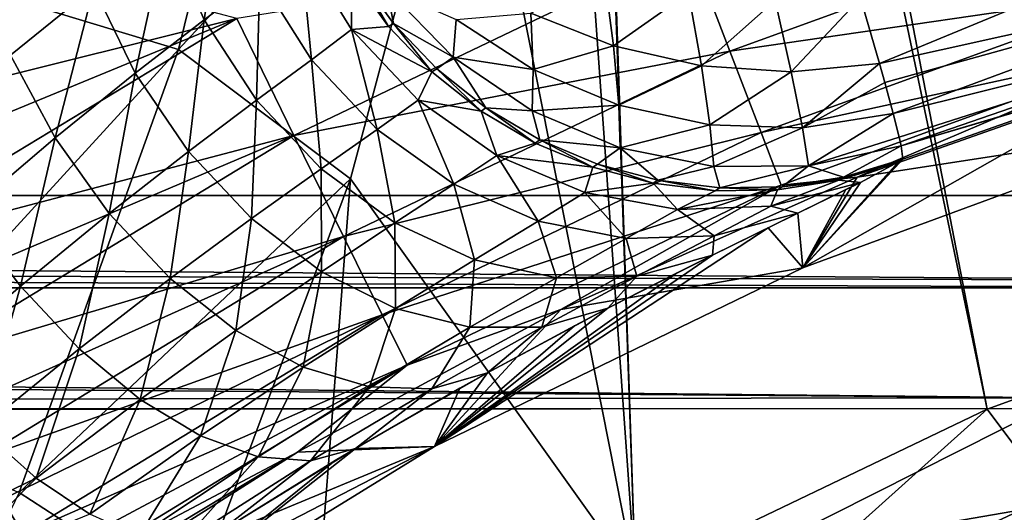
# Model space of a CAD drawing. Header units: metres. Extents: x -104 to 104, y -111 to 38.
# Tile 782 of 848: x 22.95 to 28.35, y -9.74 to -7.04. Entities that reach past the tile are written whole.
import ezdxf

# ---------------------------------------------------------------- set-up
doc = ezdxf.new("R2010")
doc.units = ezdxf.units.M
doc.layers.add('solid_509367_AD153', color=7, linetype='CONTINUOUS')

msp = doc.modelspace()

# ---------------------------------------------------------------- linework, layer by layer
at = {"layer": 'solid_509367_AD153'}
for points in [[(-88.5, -7.5, -19), (-88.5, 19.5, -19), (88.5, 19.5, -19)], [(-36.57795, -7.5, -19), (-88.5, -7.5, -19), (88.5, 19.5, -19)], [(-34.248123, -7.626659, -19), (-36.57795, -7.5, -19), (88.5, 19.5, -19)], [(-31.945723, -8.004942, -19), (-34.248123, -7.626659, -19), (88.5, 19.5, -19)], [(31.945723, -8.004942, -19), (-31.945723, -8.004942, -19), (88.5, 19.5, -19)], [(88.5, -7.5, 19), (17.197384, 19.5, 19), (18.989754, 17.759771, 19)], [(88.5, -7.5, 19), (88.5, 19.5, 19), (17.197384, 19.5, 19)], [(88.5, -7.5, 19), (18.989754, 17.759771, 19), (20.601439, 15.860648, 19)], [(88.5, -7.5, 19), (20.601439, 15.860648, 19), (22.036695, 13.796837, 19)], [(4.344064, 15.273149, -16.1), (21.630114, -7.658508, -16.1), (23.075869, -6.75054, -16.1)], [(34.437714, -7.607193, 19), (22.036695, 13.796837, 19), (23.262657, 11.611851, 19)], [(36.57795, -7.5, 19), (88.5, -7.5, 19), (22.036695, 13.796837, 19)], [(34.437714, -7.607193, 19), (36.57795, -7.5, 19), (22.036695, 13.796837, 19)], [(32.333538, -7.923221, 19), (23.262657, 11.611851, 19), (24.274416, 9.313855, 19)], [(32.333538, -7.923221, 19), (34.437714, -7.607193, 19), (23.262657, 11.611851, 19)], [(30.260361, -8.449458, 19), (24.274416, 9.313855, 19), (25.057827, 6.933917, 19)], [(30.260361, -8.449458, 19), (32.333538, -7.923221, 19), (24.274416, 9.313855, 19)], [(30.260361, -8.449458, 19), (25.057827, 6.933917, 19), (25.610043, 4.486166, 19)], [(28.255951, -9.176251, 19), (25.610043, 4.486166, 19), (25.922731, 1.996425, 19)], [(28.255951, -9.176251, 19), (30.260361, -8.449458, 19), (25.610043, 4.486166, 19)], [(26.327705, -10.100873, 19), (25.922731, 1.996425, 19), (25.994944, -0.50811, 19)], [(26.327705, -10.100873, 19), (28.255951, -9.176251, 19), (25.922731, 1.996425, 19)], [(26.327705, -10.100873, 19), (25.994944, -0.50811, 19), (25.824551, -3.013138, 19)], [(26.327705, -10.100873, 19), (25.824551, -3.013138, 19), (25.414305, -5.484701, 19)], [(22.809404, -6.897787, 19.495642), (23.821943, -7.203989, 19.12536), (24.440126, -4.697093, 19.12536)], [(24.440126, -4.697093, 19.12536), (23.821943, -7.203989, 19.12536), (25.414305, -5.484701, 19)], [(23.821943, -7.203989, 19.12536), (24.766041, -7.913467, 19), (25.414305, -5.484701, 19)], [(26.327705, -10.100873, 19), (25.414305, -5.484701, 19), (24.766041, -7.913467, 19)], [(23.962797, -7.04216, 11.343276), (23.753975, -6.557471, 11.324159), (24.074806, -6.316183, 11.941366)], [(23.962797, -7.04216, 11.343276), (24.074806, -6.316183, 11.941366), (24.268286, -6.811088, 11.962078)], [(26.845083, -7.212926, -15.247828), (29.053459, -6.411626, -15.247828), (26.624647, -6.636809, -15.710687)], [(29.183287, -6.872023, -14.643127), (29.053459, -6.411626, -15.247828), (26.845083, -7.212926, -15.247828)], [(27.665991, -7.281438, 14.811079), (27.562271, -6.920187, 15.252445), (29.59733, -6.483002, 15.005347)], [(27.665991, -7.281438, 14.811079), (29.59733, -6.483002, 15.005347), (29.696022, -6.830087, 14.451965)], [(23.584795, -7.334773, 10.779409), (23.358246, -6.863857, 10.765335), (23.753975, -6.557471, 11.324159)], [(23.584795, -7.334773, 10.779409), (23.753975, -6.557471, 11.324159), (23.962797, -7.04216, 11.343276)], [(24.455017, -7.675766, -15.710687), (26.624647, -6.636809, -15.710687), (24.141277, -7.033564, -16.001139)], [(24.551479, -7.260146, 11.931359), (24.268286, -6.811088, 11.962078), (24.491716, -6.640386, 12.624496)], [(26.845083, -7.212926, -15.247828), (26.624647, -6.636809, -15.710687), (24.455017, -7.675766, -15.710687)], [(24.771183, -7.095504, 12.608776), (24.491716, -6.640386, 12.624496), (24.771868, -6.798385, 13.3181)], [(24.551479, -7.260146, 11.931359), (24.491716, -6.640386, 12.624496), (24.771183, -7.095504, 12.608776)], [(24.141277, -7.033564, -16.001139), (23.075869, -6.75054, -16.1), (21.630114, -7.658508, -16.1)], [(22.900429, -7.23595, 10.274634), (22.717472, -6.762389, 10.185985), (23.358246, -6.863857, 10.765335)], [(24.771183, -7.095504, 12.608776), (24.771868, -6.798385, 13.3181), (24.973988, -7.077943, 13.312816)], [(24.799086, -6.78138, 13.51504), (24.973988, -7.077943, 13.312816), (24.771868, -6.798385, 13.3181)], [(24.799086, -6.78138, 13.51504), (25.000961, -7.060845, 13.509722), (24.973988, -7.077943, 13.312816)], [(24.963596, -6.872274, 13.8979), (25.000961, -7.060845, 13.509722), (24.799086, -6.78138, 13.51504)], [(26.157026, -6.791131, 15.300742), (26.207832, -7.18469, 14.938901), (25.753899, -7.005148, 14.859475)], [(26.157026, -6.791131, 15.300742), (26.619501, -6.89275, 15.353255), (26.207832, -7.18469, 14.938901)], [(24.25054, -7.482582, 11.297149), (23.962797, -7.04216, 11.343276), (24.268286, -6.811088, 11.962078)], [(24.25054, -7.482582, 11.297149), (24.268286, -6.811088, 11.962078), (24.551479, -7.260146, 11.931359)], [(27.695154, -7.385948, 14.643947), (27.665991, -7.281438, 14.811079), (29.696022, -6.830087, 14.451965)], [(27.741276, -7.555662, 14.305449), (27.695154, -7.385948, 14.643947), (29.696022, -6.830087, 14.451965)], [(27.741276, -7.555662, 14.305449), (29.696022, -6.830087, 14.451965), (29.759195, -7.052254, 13.833021)], [(22.809404, -6.897787, 19.495642), (21.971991, -9.223884, 19.495642), (23.821943, -7.203989, 19.12536)], [(23.14534, -7.689353, 10.279371), (22.900429, -7.23595, 10.274634), (23.358246, -6.863857, 10.765335)], [(23.14534, -7.689353, 10.279371), (23.358246, -6.863857, 10.765335), (23.584795, -7.334773, 10.779409)], [(24.963596, -6.872274, 13.8979), (25.327488, -7.245685, 13.95647), (25.000961, -7.060845, 13.509722)], [(25.344286, -7.03957, 14.37182), (25.327488, -7.245685, 13.95647), (24.963596, -6.872274, 13.8979)], [(26.619501, -6.89275, 15.353255), (26.690039, -7.292989, 14.957521), (26.207832, -7.18469, 14.938901)], [(26.619501, -6.89275, 15.353255), (27.093636, -6.936291, 15.336969), (26.690039, -7.292989, 14.957521)], [(27.016527, -7.659611, -14.643127), (29.183287, -6.872023, -14.643127), (26.845083, -7.212926, -15.247828)], [(27.016527, -7.659611, -14.643127), (29.267248, -7.168775, -13.936521), (29.183287, -6.872023, -14.643127)], [(27.093636, -6.936291, 15.336969), (27.18165, -7.325804, 14.914607), (26.690039, -7.292989, 14.957521)], [(27.093636, -6.936291, 15.336969), (27.562271, -6.920187, 15.252445), (27.18165, -7.325804, 14.914607)], [(27.18165, -7.325804, 14.914607), (27.562271, -6.920187, 15.252445), (27.665991, -7.281438, 14.811079)], [(25.753899, -7.005148, 14.859475), (25.766872, -7.313824, 14.456247), (25.344286, -7.03957, 14.37182)], [(25.753899, -7.005148, 14.859475), (26.207832, -7.18469, 14.938901), (25.766872, -7.313824, 14.456247)], [(21.830214, -7.986108, -16.075592), (24.141277, -7.033564, -16.001139), (21.630114, -7.658508, -16.1)], [(21.830214, -7.986108, -16.075592), (22.028116, -8.313269, -16.001143), (24.141277, -7.033564, -16.001139)], [(24.455017, -7.675766, -15.710687), (24.141277, -7.033564, -16.001139), (22.028116, -8.313269, -16.001143)], [(23.877274, -7.763565, 10.717141), (23.584795, -7.334773, 10.779409), (23.962797, -7.04216, 11.343276)], [(23.877274, -7.763565, 10.717141), (23.962797, -7.04216, 11.343276), (24.25054, -7.482582, 11.297149)], [(25.000961, -7.060845, 13.509722), (25.212112, -7.327275, 13.299972), (24.973988, -7.077943, 13.312816)], [(25.000961, -7.060845, 13.509722), (25.238811, -7.310136, 13.496859), (25.212112, -7.327275, 13.299972)], [(25.327488, -7.245685, 13.95647), (25.238811, -7.310136, 13.496859), (25.000961, -7.060845, 13.509722)], [(25.344286, -7.03957, 14.37182), (25.766872, -7.313824, 14.456247), (25.327488, -7.245685, 13.95647)], [(27.774263, -7.68578, 13.938507), (27.741276, -7.555662, 14.305449), (29.759195, -7.052254, 13.833021)], [(27.784903, -7.73246, 13.754145), (27.774263, -7.68578, 13.938507), (29.759195, -7.052254, 13.833021)], [(27.784903, -7.73246, 13.754145), (29.759195, -7.052254, 13.833021), (29.771646, -7.142185, 13.178531)], [(24.911572, -7.643038, 11.850598), (24.551479, -7.260146, 11.931359), (24.771183, -7.095504, 12.608776)], [(24.771183, -7.095504, 12.608776), (24.973988, -7.077943, 13.312816), (25.212112, -7.327275, 13.299972)], [(25.135696, -7.482869, 12.55818), (24.771183, -7.095504, 12.608776), (25.212112, -7.327275, 13.299972)], [(24.911572, -7.643038, 11.850598), (24.771183, -7.095504, 12.608776), (25.135696, -7.482869, 12.55818)], [(27.016527, -7.659611, -14.643127), (27.127394, -7.947466, -13.936521), (29.267248, -7.168775, -13.936521)], [(29.267248, -7.168775, -13.936521), (27.127394, -7.947466, -13.936521), (27.543798, -7.903812, -13.178531)], [(29.267248, -7.168775, -13.936521), (27.543798, -7.903812, -13.178531), (29.370745, -7.260417, -13.178531)], [(27.784903, -7.73246, 13.754145), (29.771646, -7.142185, 13.178531), (29.119352, -7.338671, 13.178531)], [(21.971991, -9.223884, 19.495642), (22.947355, -9.633344, 19.12536), (23.821943, -7.203989, 19.12536)], [(23.821943, -7.203989, 19.12536), (22.947355, -9.633344, 19.12536), (24.766041, -7.913467, 19)], [(24.727177, -8.229527, -15.247828), (26.845083, -7.212926, -15.247828), (24.455017, -7.675766, -15.710687)], [(27.016527, -7.659611, -14.643127), (26.845083, -7.212926, -15.247828), (24.727177, -8.229527, -15.247828)], [(26.207832, -7.18469, 14.938901), (26.237535, -7.508987, 14.492442), (25.766872, -7.313824, 14.456247)], [(26.207832, -7.18469, 14.938901), (26.690039, -7.292989, 14.957521), (26.237535, -7.508987, 14.492442)], [(22.656445, -8.105005, 9.849548), (22.900429, -7.23595, 10.274634), (23.14534, -7.689353, 10.279371)], [(24.604366, -7.859083, 11.187834), (24.25054, -7.482582, 11.297149), (24.551479, -7.260146, 11.931359)], [(24.604366, -7.859083, 11.187834), (24.551479, -7.260146, 11.931359), (24.911572, -7.643038, 11.850598)], [(25.327488, -7.245685, 13.95647), (25.508106, -7.524511, 13.476695), (25.238811, -7.310136, 13.496859)], [(25.327488, -7.245685, 13.95647), (25.760885, -7.540293, 13.982119), (25.508106, -7.524511, 13.476695)], [(25.766872, -7.313824, 14.456247), (25.760885, -7.540293, 13.982119), (25.327488, -7.245685, 13.95647)], [(27.18165, -7.325804, 14.914607), (27.665991, -7.281438, 14.811079), (27.243307, -7.633093, 14.416171)], [(27.243307, -7.633093, 14.416171), (27.665991, -7.281438, 14.811079), (27.695154, -7.385948, 14.643947)], [(29.370745, -7.260417, -13.178531), (27.543798, -7.903812, -13.178531), (29.352468, -7.627132)], [(23.441757, -8.103367, 10.199962), (23.14534, -7.689353, 10.279371), (23.584795, -7.334773, 10.779409)], [(23.441757, -8.103367, 10.199962), (23.584795, -7.334773, 10.779409), (23.877274, -7.763565, 10.717141)], [(25.135696, -7.482869, 12.55818), (25.212112, -7.327275, 13.299972), (25.481707, -7.54163, 13.279812)], [(25.238811, -7.310136, 13.496859), (25.481707, -7.54163, 13.279812), (25.212112, -7.327275, 13.299972)], [(25.238811, -7.310136, 13.496859), (25.508106, -7.524511, 13.476695), (25.481707, -7.54163, 13.279812)], [(25.766872, -7.313824, 14.456247), (26.237535, -7.508987, 14.492442), (25.760885, -7.540293, 13.982119)], [(26.690039, -7.292989, 14.957521), (26.736626, -7.616912, 14.478895), (26.237535, -7.508987, 14.492442)], [(26.690039, -7.292989, 14.957521), (27.18165, -7.325804, 14.914607), (26.736626, -7.616912, 14.478895)], [(27.18165, -7.325804, 14.914607), (27.243307, -7.633093, 14.416171), (26.736626, -7.616912, 14.478895)], [(27.245316, -8.400373), (27.79435, -7.805099, 13.178531), (29.119352, -7.338671, 13.178531)], [(29.352468, -7.627132), (27.245316, -8.400373), (29.119352, -7.338671, 13.178531)], [(27.784903, -7.73246, 13.754145), (29.119352, -7.338671, 13.178531), (27.79435, -7.805099, 13.178531)], [(27.243307, -7.633093, 14.416171), (27.695154, -7.385948, 14.643947), (27.741276, -7.555662, 14.305449)], [(24.222897, -8.131484, 10.581252), (23.877274, -7.763565, 10.717141), (24.25054, -7.482582, 11.297149)], [(24.222897, -8.131484, 10.581252), (24.25054, -7.482582, 11.297149), (24.604366, -7.859083, 11.187834)], [(25.33227, -7.942439, 11.723451), (24.911572, -7.643038, 11.850598), (25.135696, -7.482869, 12.55818)], [(25.568607, -7.784786, 12.47502), (25.135696, -7.482869, 12.55818), (25.481707, -7.54163, 13.279812)], [(25.33227, -7.942439, 11.723451), (25.135696, -7.482869, 12.55818), (25.568607, -7.784786, 12.47502)], [(25.508106, -7.524511, 13.476695), (25.777634, -7.716928, 13.25272), (25.481707, -7.54163, 13.279812)], [(25.568607, -7.784786, 12.47502), (25.481707, -7.54163, 13.279812), (25.777634, -7.716928, 13.25272)], [(25.508106, -7.524511, 13.476695), (25.803726, -7.699893, 13.449615), (25.777634, -7.716928, 13.25272)], [(25.760885, -7.540293, 13.982119), (25.803726, -7.699893, 13.449615), (25.508106, -7.524511, 13.476695)], [(26.237535, -7.508987, 14.492442), (26.244701, -7.74312, 13.973715), (25.760885, -7.540293, 13.982119)], [(25.760885, -7.540293, 13.982119), (26.244701, -7.74312, 13.973715), (25.803726, -7.699893, 13.449615)], [(26.237535, -7.508987, 14.492442), (26.736626, -7.616912, 14.478895), (26.244701, -7.74312, 13.973715)], [(27.243307, -7.633093, 14.416171), (27.741276, -7.555662, 14.305449), (27.277065, -7.842136, 13.857718)], [(27.277065, -7.842136, 13.857718), (27.741276, -7.555662, 14.305449), (27.774263, -7.68578, 13.938507)], [(25.008484, -8.154863, 11.02021), (24.604366, -7.859083, 11.187834), (24.911572, -7.643038, 11.850598)], [(24.938831, -8.658772, -14.643127), (27.016527, -7.659611, -14.643127), (24.727177, -8.229527, -15.247828)], [(25.008484, -8.154863, 11.02021), (24.911572, -7.643038, 11.850598), (25.33227, -7.942439, 11.723451)], [(24.938831, -8.658772, -14.643127), (27.127394, -7.947466, -13.936521), (27.016527, -7.659611, -14.643127)], [(26.736626, -7.616912, 14.478895), (26.757626, -7.845234, 13.93163), (26.244701, -7.74312, 13.973715)], [(26.736626, -7.616912, 14.478895), (27.243307, -7.633093, 14.416171), (26.757626, -7.845234, 13.93163)], [(27.243307, -7.633093, 14.416171), (27.277065, -7.842136, 13.857718), (26.757626, -7.845234, 13.93163)], [(27.543798, -7.903812, -13.178531), (27.245316, -8.400373), (29.352468, -7.627132)], [(24.455017, -7.675766, -15.710687), (22.028116, -8.313269, -16.001143), (22.216307, -8.623898, -15.880455)], [(22.399, -8.924582, -15.710687), (24.455017, -7.675766, -15.710687), (22.216307, -8.623898, -15.880455)], [(24.727177, -8.229527, -15.247828), (24.455017, -7.675766, -15.710687), (22.399, -8.924582, -15.710687)], [(22.954824, -8.501324, 9.751997), (22.656445, -8.105005, 9.849548), (23.14534, -7.689353, 10.279371)], [(22.954824, -8.501324, 9.751997), (23.14534, -7.689353, 10.279371), (23.441757, -8.103367, 10.199962)], [(25.568607, -7.784786, 12.47502), (25.777634, -7.716928, 13.25272), (26.094259, -7.849827, 13.219213)], [(25.803726, -7.699893, 13.449615), (26.094259, -7.849827, 13.219213), (25.777634, -7.716928, 13.25272)], [(25.803726, -7.699893, 13.449615), (26.120049, -7.832944, 13.416135), (26.094259, -7.849827, 13.219213)], [(26.244701, -7.74312, 13.973715), (26.120049, -7.832944, 13.416135), (25.803726, -7.699893, 13.449615)], [(27.277065, -7.842136, 13.857718), (27.774263, -7.68578, 13.938507), (27.784903, -7.73246, 13.754145)], [(23.777086, -8.460402, 10.039779), (23.441757, -8.103367, 10.199962), (23.877274, -7.763565, 10.717141)], [(23.777086, -8.460402, 10.039779), (23.877274, -7.763565, 10.717141), (24.222897, -8.131484, 10.581252)], [(26.244701, -7.74312, 13.973715), (26.451056, -7.921136, 13.37689), (26.120049, -7.832944, 13.416135)], [(26.244701, -7.74312, 13.973715), (26.757626, -7.845234, 13.93163), (26.451056, -7.921136, 13.37689)], [(27.277065, -7.842136, 13.857718), (27.784903, -7.73246, 13.754145), (27.468548, -7.904214, 13.232495)], [(27.784903, -7.73246, 13.754145), (27.79435, -7.805099, 13.178531), (27.468548, -7.904214, 13.232495)], [(25.794538, -8.144801, 11.555669), (25.33227, -7.942439, 11.723451), (25.568607, -7.784786, 12.47502)], [(26.050142, -7.987464, 12.363095), (25.568607, -7.784786, 12.47502), (26.094259, -7.849827, 13.219213)], [(25.794538, -8.144801, 11.555669), (25.568607, -7.784786, 12.47502), (26.050142, -7.987464, 12.363095)], [(27.245316, -8.400373), (27.781996, -7.812647, 13.080235), (27.79435, -7.805099, 13.178531)], [(27.245316, -8.400373), (27.769564, -7.820253, 12.981315), (27.781996, -7.812647, 13.080235)], [(27.245316, -8.400373), (27.56152, -7.932528, 11.908851), (27.769564, -7.820253, 12.981315)], [(27.443672, -7.919825, 13.035352), (27.79435, -7.805099, 13.178531), (27.781996, -7.812647, 13.080235)], [(27.468548, -7.904214, 13.232495), (27.79435, -7.805099, 13.178531), (27.443672, -7.919825, 13.035352)], [(27.443672, -7.919825, 13.035352), (27.781996, -7.812647, 13.080235), (27.769564, -7.820253, 12.981315)], [(27.443672, -7.919825, 13.035352), (27.769564, -7.820253, 12.981315), (27.56152, -7.932528, 11.908851)], [(24.606548, -8.422441, 10.377687), (24.222897, -8.131484, 10.581252), (24.604366, -7.859083, 11.187834)], [(24.606548, -8.422441, 10.377687), (24.604366, -7.859083, 11.187834), (25.008484, -8.154863, 11.02021)], [(26.050142, -7.987464, 12.363095), (26.094259, -7.849827, 13.219213), (26.425552, -7.937797, 13.179928)], [(26.120049, -7.832944, 13.416135), (26.425552, -7.937797, 13.179928), (26.094259, -7.849827, 13.219213)], [(26.120049, -7.832944, 13.416135), (26.451056, -7.921136, 13.37689), (26.425552, -7.937797, 13.179928)], [(26.757626, -7.845234, 13.93163), (26.790451, -7.96279, 13.332627), (26.451056, -7.921136, 13.37689)], [(26.757626, -7.845234, 13.93163), (27.277065, -7.842136, 13.857718), (26.790451, -7.96279, 13.332627)], [(27.277065, -7.842136, 13.857718), (27.131779, -7.957113, 13.284188), (26.790451, -7.96279, 13.332627)], [(27.277065, -7.842136, 13.857718), (27.468548, -7.904214, 13.232495), (27.131779, -7.957113, 13.284188)], [(22.947355, -9.633344, 19.12536), (23.895781, -10.247494, 19), (24.766041, -7.913467, 19)], [(24.511156, -11.205919, 19), (24.766041, -7.913467, 19), (23.895781, -10.247494, 19)], [(24.511156, -11.205919, 19), (26.327705, -10.100873, 19), (24.766041, -7.913467, 19)], [(27.543798, -7.903812, -13.178531), (25.918373, -8.630481, -13.178531), (27.245316, -8.400373)], [(27.127394, -7.947466, -13.936521), (25.918373, -8.630481, -13.178531), (27.543798, -7.903812, -13.178531)], [(26.451056, -7.921136, 13.37689), (26.765205, -7.979161, 13.135613), (26.425552, -7.937797, 13.179928)], [(26.451056, -7.921136, 13.37689), (26.790451, -7.96279, 13.332627), (26.765205, -7.979161, 13.135613)], [(27.069887, -8.06303, 12.074478), (27.443672, -7.919825, 13.035352), (27.56152, -7.932528, 11.908851)], [(27.069887, -8.06303, 12.074478), (27.106747, -7.973133, 13.087113), (27.443672, -7.919825, 13.035352)], [(27.069887, -8.06303, 12.074478), (27.56152, -7.932528, 11.908851), (27.21892, -8.101955, 10.889662)], [(27.131779, -7.957113, 13.284188), (27.443672, -7.919825, 13.035352), (27.106747, -7.973133, 13.087113)], [(27.131779, -7.957113, 13.284188), (27.468548, -7.904214, 13.232495), (27.443672, -7.919825, 13.035352)], [(27.21892, -8.101955, 10.889662), (27.56152, -7.932528, 11.908851), (27.482229, -7.972478, 11.6251)], [(27.245316, -8.400373), (27.482229, -7.972478, 11.6251), (27.56152, -7.932528, 11.908851)], [(24.938831, -8.658772, -14.643127), (25.075689, -8.93531, -13.936521), (27.127394, -7.947466, -13.936521)], [(25.444862, -8.356724, 10.801757), (25.008484, -8.154863, 11.02021), (25.33227, -7.942439, 11.723451)], [(27.127394, -7.947466, -13.936521), (25.075689, -8.93531, -13.936521), (25.918373, -8.630481, -13.178531)], [(25.444862, -8.356724, 10.801757), (25.33227, -7.942439, 11.723451), (25.794538, -8.144801, 11.555669)], [(26.277464, -8.24097, 11.354845), (25.794538, -8.144801, 11.555669), (26.050142, -7.987464, 12.363095)], [(26.558306, -8.081647, 12.227517), (26.050142, -7.987464, 12.363095), (26.425552, -7.937797, 13.179928)], [(26.277464, -8.24097, 11.354845), (26.050142, -7.987464, 12.363095), (26.558306, -8.081647, 12.227517)], [(26.558306, -8.081647, 12.227517), (26.425552, -7.937797, 13.179928), (26.765205, -7.979161, 13.135613)], [(26.558306, -8.081647, 12.227517), (26.765205, -7.979161, 13.135613), (27.106747, -7.973133, 13.087113)], [(27.069887, -8.06303, 12.074478), (26.558306, -8.081647, 12.227517), (27.106747, -7.973133, 13.087113)], [(26.790451, -7.96279, 13.332627), (27.106747, -7.973133, 13.087113), (26.765205, -7.979161, 13.135613)], [(26.790451, -7.96279, 13.332627), (27.131779, -7.957113, 13.284188), (27.106747, -7.973133, 13.087113)], [(27.245316, -8.400373), (27.21892, -8.101955, 10.889662), (27.482229, -7.972478, 11.6251)], [(30.342815, -8.473342, -18.992289), (-31.945723, -8.004942, -19), (31.945723, -8.004942, -19)], [(30.342815, -8.473342, -18.992289), (-30.988323, -8.266799, -18.997591), (-31.945723, -8.004942, -19)], [(26.759192, -8.226592, 11.130065), (26.277464, -8.24097, 11.354845), (26.558306, -8.081647, 12.227517)], [(26.759192, -8.226592, 11.130065), (26.558306, -8.081647, 12.227517), (27.069887, -8.06303, 12.074478)], [(26.759192, -8.226592, 11.130065), (27.069887, -8.06303, 12.074478), (27.21892, -8.101955, 10.889662)], [(22.42774, -8.955483, 9.377469), (22.656445, -8.105005, 9.849548), (22.954824, -8.501324, 9.751997)], [(23.277615, -8.845306, 9.57007), (22.954824, -8.501324, 9.751997), (23.441757, -8.103367, 10.199962)], [(23.277615, -8.845306, 9.57007), (23.441757, -8.103367, 10.199962), (23.777086, -8.460402, 10.039779)], [(24.137079, -8.745285, 9.805629), (23.777086, -8.460402, 10.039779), (24.222897, -8.131484, 10.581252)], [(24.137079, -8.745285, 9.805629), (24.222897, -8.131484, 10.581252), (24.606548, -8.422441, 10.377687)], [(25.894028, -8.455657, 10.542223), (25.444862, -8.356724, 10.801757), (25.794538, -8.144801, 11.555669)], [(25.894028, -8.455657, 10.542223), (25.794538, -8.144801, 11.555669), (26.277464, -8.24097, 11.354845)], [(26.750441, -8.33221, 9.942579), (27.21892, -8.101955, 10.889662), (27.054873, -8.182182, 10.519976)], [(26.759192, -8.226592, 11.130065), (27.21892, -8.101955, 10.889662), (26.750441, -8.33221, 9.942579)], [(27.245316, -8.400373), (27.054873, -8.182182, 10.519976), (27.21892, -8.101955, 10.889662)], [(25.011454, -8.623717, 10.115343), (24.606548, -8.422441, 10.377687), (25.008484, -8.154863, 11.02021)], [(25.011454, -8.623717, 10.115343), (25.008484, -8.154863, 11.02021), (25.444862, -8.356724, 10.801757)], [(25.226744, -9.380466), (26.750441, -8.33221, 9.942579), (27.054873, -8.182182, 10.519976)], [(27.245316, -8.400373), (25.226744, -9.380466), (27.054873, -8.182182, 10.519976)], [(24.727177, -8.229527, -15.247828), (22.399, -8.924582, -15.710687), (22.566895, -9.199868, -15.49999)], [(22.720667, -9.451385, -15.247828), (24.727177, -8.229527, -15.247828), (22.566895, -9.199868, -15.49999)], [(24.938831, -8.658772, -14.643127), (24.727177, -8.229527, -15.247828), (22.720667, -9.451385, -15.247828)], [(26.335938, -8.447248, 10.253189), (25.894028, -8.455657, 10.542223), (26.277464, -8.24097, 11.354845)], [(26.335938, -8.447248, 10.253189), (26.277464, -8.24097, 11.354845), (26.759192, -8.226592, 11.130065)], [(26.335938, -8.447248, 10.253189), (26.759192, -8.226592, 11.130065), (26.750441, -8.33221, 9.942579)], [(30.232105, -8.511401, -18.990984), (-30.233335, -8.510689, -18.991011), (-30.988323, -8.266799, -18.997591)], [(30.342815, -8.473342, -18.992289), (30.232105, -8.511401, -18.990984), (-30.988323, -8.266799, -18.997591)], [(25.41991, -8.726508, 9.805694), (25.011454, -8.623717, 10.115343), (25.444862, -8.356724, 10.801757)], [(25.226744, -9.380466), (26.553759, -8.430518, 9.62474), (26.750441, -8.33221, 9.942579)], [(25.41991, -8.726508, 9.805694), (25.444862, -8.356724, 10.801757), (25.894028, -8.455657, 10.542223)], [(26.177147, -8.622999, 9.097788), (26.750441, -8.33221, 9.942579), (26.553759, -8.430518, 9.62474)], [(26.335938, -8.447248, 10.253189), (26.750441, -8.33221, 9.942579), (26.177147, -8.622999, 9.097788)], [(24.506435, -8.94591, 9.507463), (24.137079, -8.745285, 9.805629), (24.606548, -8.422441, 10.377687)], [(24.506435, -8.94591, 9.507463), (24.606548, -8.422441, 10.377687), (25.011454, -8.623717, 10.115343)], [(25.918373, -8.630481, -13.178531), (25.226744, -9.380466), (27.245316, -8.400373)], [(23.611614, -9.122885, 9.311207), (23.277615, -8.845306, 9.57007), (23.777086, -8.460402, 10.039779)], [(23.611614, -9.122885, 9.311207), (23.777086, -8.460402, 10.039779), (24.137079, -8.745285, 9.805629)], [(25.226744, -9.380466), (26.177147, -8.622999, 9.097788), (26.553759, -8.430518, 9.62474)], [(25.814054, -8.726321, 9.462278), (25.41991, -8.726508, 9.805694), (25.894028, -8.455657, 10.542223)], [(25.814054, -8.726321, 9.462278), (26.335938, -8.447248, 10.253189), (26.177147, -8.622999, 9.097788)], [(25.814054, -8.726321, 9.462278), (25.894028, -8.455657, 10.542223), (26.335938, -8.447248, 10.253189)], [(28.612122, -9.649495, 18.885818), (30.260361, -8.449458, 19), (28.255951, -9.176251, 19)], [(28.696932, -9.113349, -18.956766), (-29.825531, -8.656537, -18.985073), (-30.233335, -8.510689, -18.991011)], [(30.232105, -8.511401, -18.990984), (28.696932, -9.113349, -18.956766), (-30.233335, -8.510689, -18.991011)], [(22.735659, -9.284615, 9.176643), (22.42774, -8.955483, 9.377469), (22.954824, -8.501324, 9.751997)], [(22.735659, -9.284615, 9.176643), (22.954824, -8.501324, 9.751997), (23.277615, -8.845306, 9.57007)], [(25.918373, -8.630481, -13.178531), (24.473902, -9.411597, -13.178531), (25.226744, -9.380466)], [(25.075689, -8.93531, -13.936521), (24.473902, -9.411597, -13.178531), (25.918373, -8.630481, -13.178531)], [(24.869463, -9.053755, 9.15795), (24.506435, -8.94591, 9.507463), (25.011454, -8.623717, 10.115343)], [(24.869463, -9.053755, 9.15795), (25.011454, -8.623717, 10.115343), (25.41991, -8.726508, 9.805694)], [(25.226744, -9.380466), (25.993368, -8.719183, 8.872928), (26.177147, -8.622999, 9.097788)], [(25.516672, -8.97646, 8.364569), (26.177147, -8.622999, 9.097788), (25.993368, -8.719183, 8.872928)], [(25.814054, -8.726321, 9.462278), (26.177147, -8.622999, 9.097788), (25.516672, -8.97646, 8.364569)], [(28.696932, -9.113349, -18.956766), (-28.559839, -9.174498, -18.951857), (-29.825531, -8.656537, -18.985073)], [(24.938831, -8.658772, -14.643127), (22.720667, -9.451385, -15.247828), (22.855658, -9.671851, -14.961401)], [(22.970797, -9.859602, -14.643127), (24.938831, -8.658772, -14.643127), (22.855658, -9.671851, -14.961401)], [(22.970797, -9.859602, -14.643127), (25.075689, -8.93531, -13.936521), (24.938831, -8.658772, -14.643127)], [(23.943163, -9.322706, 8.985995), (23.611614, -9.122885, 9.311207), (24.137079, -8.745285, 9.805629)], [(23.943163, -9.322706, 8.985995), (24.137079, -8.745285, 9.805629), (24.506435, -8.94591, 9.507463)], [(25.210733, -9.064235, 8.771942), (24.869463, -9.053755, 9.15795), (25.41991, -8.726508, 9.805694)], [(25.210733, -9.064235, 8.771942), (25.814054, -8.726321, 9.462278), (25.516672, -8.97646, 8.364569)], [(25.210733, -9.064235, 8.771942), (25.41991, -8.726508, 9.805694), (25.814054, -8.726321, 9.462278)], [(25.226744, -9.380466), (25.516672, -8.97646, 8.364569), (25.993368, -8.719183, 8.872928)], [(23.042246, -9.553772, 8.899096), (22.735659, -9.284615, 9.176643), (23.277615, -8.845306, 9.57007)], [(23.042246, -9.553772, 8.899096), (23.277615, -8.845306, 9.57007), (23.611614, -9.122885, 9.311207)], [(23.063219, -10.009925, -14.301331), (25.075689, -8.93531, -13.936521), (22.970797, -9.859602, -14.643127)], [(23.063219, -10.009925, -14.301331), (23.132509, -10.122499, -13.936521), (25.075689, -8.93531, -13.936521)], [(25.075689, -8.93531, -13.936521), (23.132509, -10.122499, -13.936521), (24.473902, -9.411597, -13.178531)], [(24.258699, -9.436598, 8.607736), (23.943163, -9.322706, 8.985995), (24.506435, -8.94591, 9.507463)], [(24.258699, -9.436598, 8.607736), (24.506435, -8.94591, 9.507463), (24.869463, -9.053755, 9.15795)], [(24.791952, -9.391329, 7.75441), (25.516672, -8.97646, 8.364569), (25.364677, -9.061006, 8.222012)], [(25.210733, -9.064235, 8.771942), (25.516672, -8.97646, 8.364569), (24.791952, -9.391329, 7.75441)], [(25.226744, -9.380466), (25.364677, -9.061006, 8.222012), (25.516672, -8.97646, 8.364569)], [(24.545319, -9.459904, 8.191897), (24.258699, -9.436598, 8.607736), (24.869463, -9.053755, 9.15795)], [(24.545319, -9.459904, 8.191897), (24.869463, -9.053755, 9.15795), (25.210733, -9.064235, 8.771942)], [(24.545319, -9.459904, 8.191897), (25.210733, -9.064235, 8.771942), (24.791952, -9.391329, 7.75441)], [(25.226744, -9.380466), (24.791952, -9.391329, 7.75441), (25.364677, -9.061006, 8.222012)], [(28.696932, -9.113349, -18.956766), (28.564024, -9.173207, -18.951962), (-28.559839, -9.174498, -18.951857)], [(23.335556, -9.75247, 8.555641), (23.042246, -9.553772, 8.899096), (23.611614, -9.122885, 9.311207)], [(23.335556, -9.75247, 8.555641), (23.611614, -9.122885, 9.311207), (23.943163, -9.322706, 8.985995)], [(28.564024, -9.173207, -18.951962), (-28.472525, -9.21398, -18.948545), (-28.559839, -9.174498, -18.951857)], [(28.564024, -9.173207, -18.951962), (26.949268, -9.985374, -18.861515), (-28.472525, -9.21398, -18.948545)], [(26.763876, -10.518106, 18.885818), (28.255951, -9.176251, 19), (26.327705, -10.100873, 19)], [(26.763876, -10.518106, 18.885818), (28.612122, -9.649495, 18.885818), (28.255951, -9.176251, 19)], [(28.76256, -9.673007, -18.806797), (26.949268, -9.985374, -18.861515), (28.564024, -9.173207, -18.951962)], [(-28.472525, -9.21398, -18.948545), (26.949268, -9.985374, -18.861515), (-26.949268, -9.985374, -18.861515)], [(22.308317, -9.909173, 8.7273), (22.735659, -9.284615, 9.176643), (23.042246, -9.553772, 8.899096)], [(23.604164, -9.872968, 8.159657), (23.335556, -9.75247, 8.555641), (23.943163, -9.322706, 8.985995)], [(23.604164, -9.872968, 8.159657), (23.943163, -9.322706, 8.985995), (24.258699, -9.436598, 8.607736)], [(24.473902, -9.411597, -13.178531), (23.194445, -10.22304, -13.178531), (25.226744, -9.380466)], [(23.254318, -10.398926, -6.34313), (25.226744, -9.380466), (23.194445, -10.22304, -13.178531)], [(23.254318, -10.398926, -6.34313), (23.310114, -10.562106), (25.226744, -9.380466)], [(25.226744, -9.380466), (23.310114, -10.562106), (24.791952, -9.391329, 7.75441)], [(23.310114, -10.562106), (24.681936, -9.456998, 7.675957), (24.791952, -9.391329, 7.75441)], [(24.026901, -9.863764, 7.27264), (24.791952, -9.391329, 7.75441), (24.681936, -9.456998, 7.675957)], [(24.545319, -9.459904, 8.191897), (24.791952, -9.391329, 7.75441), (24.026901, -9.863764, 7.27264)], [(23.132509, -10.122499, -13.936521), (23.176184, -10.193323, -13.562516), (24.473902, -9.411597, -13.178531)], [(23.176184, -10.193323, -13.562516), (23.194445, -10.22304, -13.178531), (24.473902, -9.411597, -13.178531)], [(23.837606, -9.910572, 7.72657), (23.604164, -9.872968, 8.159657), (24.258699, -9.436598, 8.607736)], [(23.837606, -9.910572, 7.72657), (24.258699, -9.436598, 8.607736), (24.545319, -9.459904, 8.191897)], [(23.310114, -10.562106), (24.026901, -9.863764, 7.27264), (24.681936, -9.456998, 7.675957)], [(23.837606, -9.910572, 7.72657), (24.545319, -9.459904, 8.191897), (24.026901, -9.863764, 7.27264)], [(22.511904, -10.087418, 8.490593), (22.308317, -9.909173, 8.7273), (23.042246, -9.553772, 8.899096)], [(22.511904, -10.087418, 8.490593), (23.042246, -9.553772, 8.899096), (23.335556, -9.75247, 8.555641)], [(22.947355, -9.633344, 19.12536), (21.825775, -11.959012, 19.12536), (23.895781, -10.247494, 19)], [(28.797525, -10.099877, 18.560244), (28.612122, -9.649495, 18.885818), (26.763876, -10.518106, 18.885818)], [(22.603632, -9.967921, -14.775238), (22.970797, -9.859602, -14.643127), (22.855658, -9.671851, -14.961401)], [(27.077379, -10.232417, -18.799429), (26.949268, -9.985374, -18.861515), (28.76256, -9.673007, -18.806797)], [(27.188725, -10.44069, -18.699617), (27.077379, -10.232417, -18.799429), (28.76256, -9.673007, -18.806797)], [(27.188725, -10.44069, -18.699617), (28.76256, -9.673007, -18.806797), (28.939077, -10.084716, -18.475649)]]:
    msp.add_3dface(points, dxfattribs=at)

doc.saveas('drawing.dxf')
